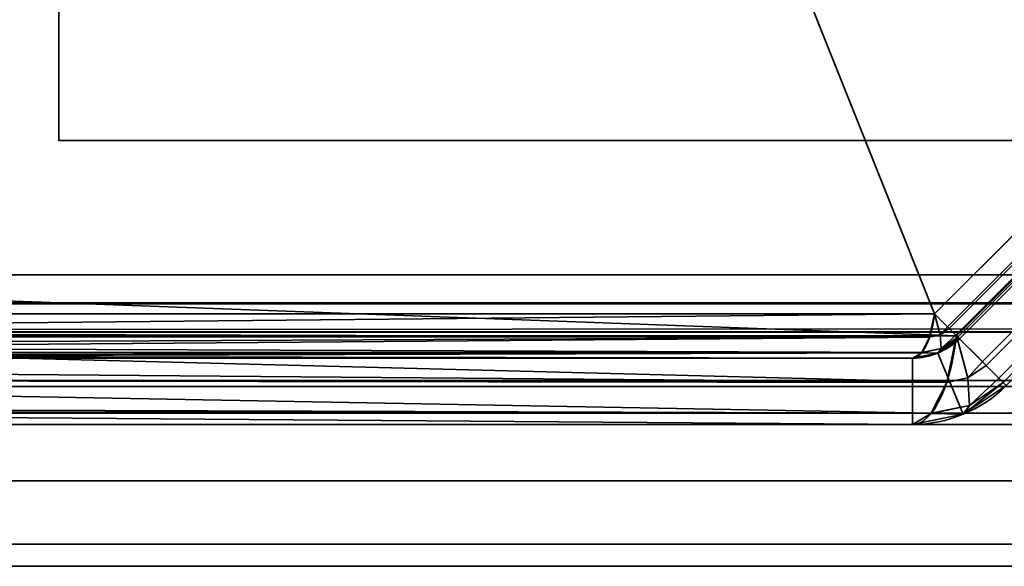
# Model space of a CAD drawing. Header units: millimetres. Extents: x -503 to 6703, y -110 to 193.
# Tile 608 of 656: x 2571 to 2581, y -29 to -23. Entities that reach past the tile are written whole.
import ezdxf

# ---------------------------------------------------------------- set-up
doc = ezdxf.new("R2010")
doc.units = ezdxf.units.MM
doc.layers.add('151', color=7, linetype='Continuous', true_color=0xffffff)

# ---------------------------------------------------------------- blocks, each defined once
blk = doc.blocks.new('UG_SURFACE_206')
at = {"layer": '151', "color": 252, "linetype": 'Continuous', "lineweight": 35}
for points in [[(2591, -24.5, 1037), (2571, -24.5, 1037), (2571, -17, 1037), (2591, -17, 1037)], [(2591, -17, 1067), (2571, -17, 1067), (2571, -24.5, 1067), (2591, -24.5, 1067)], [(2571, -17, 1037), (2571, -24.5, 1037), (2571, -24.5, 1067), (2571, -17, 1067)], [(2591, -24.5, 1067), (2571, -24.5, 1067), (2571, -24.5, 1037), (2591, -24.5, 1037)]]:
    blk.add_3dface(points, dxfattribs=at)
blk = doc.blocks.new('UG_SURFACE_241')
at = {"layer": '151', "color": 35, "linetype": 'Continuous', "lineweight": 35}
for points in [[(2591, -24.5, 1037), (2571, -24.5, 1037), (2571, -17, 1037), (2591, -17, 1037)], [(2591, -17, 1067), (2571, -17, 1067), (2571, -24.5, 1067), (2591, -24.5, 1067)], [(2571, -17, 1037), (2571, -24.5, 1037), (2571, -24.5, 1067), (2571, -17, 1067)], [(2591, -24.5, 1067), (2571, -24.5, 1067), (2571, -24.5, 1037), (2591, -24.5, 1037)]]:
    blk.add_3dface(points, dxfattribs=at)
blk = doc.blocks.new('UG_SURFACE_266')
at = {"layer": '151', "color": 252, "linetype": 'Continuous', "lineweight": 35}
for points in [[(2535.08, -27.5, -7.75), (2583.92, -27.5, 673.339), (2583.92, -27.5, 332.794)], [(2535.08, -27.5, -7.75), (2583.92, -27.5, 1013.883), (2583.92, -27.5, 673.339)], [(2535.08, -27.5, -7.75), (2535.08, -27.5, 2072.17), (2583.92, -27.5, 1354.428), (2583.92, -27.5, 1013.883)], [(2535.08, -27.5, 2072.17), (2583.92, -27.5, 1694.972), (2583.92, -27.5, 1354.428)], [(2535.08, -27.5, 2072.17), (2583.92, -27.5, 2023.33), (2583.92, -27.5, 1694.972)], [(2583.92, -27.5, 332.794), (2583.92, -27.5, -7.75), (2535.08, -27.5, -7.75)], [(2583.92, -27.5, 2023.33), (2535.08, -27.5, 2072.17), (2535.08, -29, 2072.17), (2583.92, -29, 2023.33)], [(2535.08, -27.5, -7.75), (2583.92, -27.5, -7.75), (2583.92, -29, -7.75), (2535.08, -29, -7.75)], [(2535.08, -29, 2072.17), (2583.92, -29, 1354.428), (2583.92, -29, 1694.972)], [(2535.08, -29, 2072.17), (2535.08, -29, -7.75), (2583.92, -29, 1013.883), (2583.92, -29, 1354.428)], [(2535.08, -29, -7.75), (2583.92, -29, 673.339), (2583.92, -29, 1013.883)], [(2535.08, -29, -7.75), (2583.92, -29, 332.794), (2583.92, -29, 673.339)], [(2535.08, -29, -7.75), (2583.92, -29, -7.75), (2583.92, -29, 332.794)], [(2583.92, -29, 1694.972), (2583.92, -29, 2023.33), (2535.08, -29, 2072.17)]]:
    blk.add_3dface(points, dxfattribs=at)
blk = doc.blocks.new('UG_SURFACE_267')
at = {"layer": '151', "color": 252, "linetype": 'Continuous', "lineweight": 35}
for points in [[(2535.08, -27.5, -7.75), (2583.92, -27.5, 673.339), (2583.92, -27.5, 332.794)], [(2535.08, -27.5, -7.75), (2583.92, -27.5, 1013.883), (2583.92, -27.5, 673.339)], [(2535.08, -27.5, -7.75), (2535.08, -27.5, 2072.17), (2583.92, -27.5, 1354.428), (2583.92, -27.5, 1013.883)], [(2535.08, -27.5, 2072.17), (2583.92, -27.5, 1694.972), (2583.92, -27.5, 1354.428)], [(2535.08, -27.5, 2072.17), (2583.92, -27.5, 2023.33), (2583.92, -27.5, 1694.972)], [(2583.92, -27.5, 332.794), (2583.92, -27.5, -7.75), (2535.08, -27.5, -7.75)], [(2583.92, -27.5, 2023.33), (2535.08, -27.5, 2072.17), (2535.08, -29, 2072.17), (2583.92, -29, 2023.33)], [(2535.08, -27.5, -7.75), (2583.92, -27.5, -7.75), (2583.92, -29, -7.75), (2535.08, -29, -7.75)], [(2535.08, -29, 2072.17), (2583.92, -29, 1354.428), (2583.92, -29, 1694.972)], [(2535.08, -29, 2072.17), (2535.08, -29, -7.75), (2583.92, -29, 1013.883), (2583.92, -29, 1354.428)], [(2535.08, -29, -7.75), (2583.92, -29, 673.339), (2583.92, -29, 1013.883)], [(2535.08, -29, -7.75), (2583.92, -29, 332.794), (2583.92, -29, 673.339)], [(2535.08, -29, -7.75), (2583.92, -29, -7.75), (2583.92, -29, 332.794)], [(2583.92, -29, 1694.972), (2583.92, -29, 2023.33), (2535.08, -29, 2072.17)]]:
    blk.add_3dface(points, dxfattribs=at)
blk = doc.blocks.new('UG_SURFACE_268')
at = {"layer": '151', "color": 252, "linetype": 'Continuous', "lineweight": 35}
for points in [[(2532, -14, 2075.25), (2532, -25.92, 2075.25), (3468, -25.92, 2075.25), (3468, -14, 2075.25)], [(2533.5, -14, 2073.75), (3466.5, -14, 2073.75), (3466.5, -25.92, 2073.75), (2533.5, -25.92, 2073.75)], [(3468, -25.92, 2075.25), (2532, -25.92, 2075.25), (2532.059, -26.521, 2075.191)], [(3467.941, -26.521, 2075.191), (3468, -25.92, 2075.25), (2532.059, -26.521, 2075.191)], [(2533.53, -26.228, 2073.72), (2533.5, -25.92, 2073.75), (3466.5, -25.92, 2073.75)], [(2533.53, -26.228, 2073.72), (3466.5, -25.92, 2073.75), (3466.47, -26.228, 2073.72)], [(3466.47, -26.228, 2073.72), (3466.38, -26.525, 2073.63), (2533.62, -26.525, 2073.63), (2533.53, -26.228, 2073.72)], [(2532.059, -26.521, 2075.191), (2532.234, -27.099, 2075.016), (3467.766, -27.099, 2075.016), (3467.941, -26.521, 2075.191)], [(3466.037, -27.037, 2073.287), (2533.963, -27.037, 2073.287), (2533.62, -26.525, 2073.63), (3466.38, -26.525, 2073.63)], [(3465.525, -27.38, 2072.775), (2534.475, -27.38, 2072.775), (2533.963, -27.037, 2073.287), (3466.037, -27.037, 2073.287)], [(3467.766, -27.099, 2075.016), (2532.234, -27.099, 2075.016), (2532.902, -28.098, 2074.348), (3467.098, -28.098, 2074.348)], [(3464.92, -27.5, 2072.17), (2535.08, -27.5, 2072.17), (2534.475, -27.38, 2072.775), (3465.525, -27.38, 2072.775)], [(2535.08, -27.5, 2072.17), (3464.92, -27.5, 2072.17), (3416.08, -27.5, 2023.33), (2583.92, -27.5, 2023.33)], [(2583.92, -29, 2023.33), (2535.08, -29, 2072.17), (2535.08, -27.5, 2072.17), (2583.92, -27.5, 2023.33)], [(3467.098, -28.098, 2074.348), (2532.902, -28.098, 2074.348), (2533.901, -28.766, 2073.349), (3466.099, -28.766, 2073.349)], [(3466.099, -28.766, 2073.349), (2533.901, -28.766, 2073.349), (2535.08, -29, 2072.17), (3464.92, -29, 2072.17)], [(2535.08, -29, 2072.17), (2583.92, -29, 2023.33), (3416.08, -29, 2023.33), (3464.92, -29, 2072.17)]]:
    blk.add_3dface(points, dxfattribs=at)
blk = doc.blocks.new('UG_SURFACE_294')
at = {"layer": '151', "color": 252, "linetype": 'Continuous', "lineweight": 35}
for points in [[(2570.868, -2.827, 1159.107), (2560.827, -12.868, 1159.107), (2560.827, -26.332, 1164.17), (2580.252, -26.332, 1171.473)], [(2580.252, -26.332, 1171.473), (2584.332, -22.252, 1171.473), (2584.332, -2.827, 1164.17), (2570.868, -2.827, 1159.107)], [(2584.332, -22.252, 998.527), (2580.252, -26.332, 998.527), (2560.827, -26.332, 1005.831), (2560.827, -12.868, 1010.893)], [(2584.565, -22.485, 1170.855), (2580.485, -26.565, 1170.855), (2561.527, -25.868, 1163.465), (2561.527, -13.157, 1158.686)], [(2561.527, -13.157, 1011.314), (2561.527, -25.868, 1006.535), (2580.485, -26.565, 999.145), (2584.565, -22.485, 999.145)], [(2580.389, -26.469, 1171.634), (2584.469, -22.389, 1171.634), (2584.332, -22.252, 1171.473), (2580.252, -26.332, 1171.473)], [(2584.469, -22.389, 998.366), (2580.389, -26.469, 998.366), (2580.252, -26.332, 998.527), (2584.332, -22.252, 998.527)], [(2584.488, -22.408, 1171.657), (2584.469, -22.389, 1171.634), (2580.389, -26.469, 1171.634), (2580.408, -26.488, 1171.657)], [(2580.408, -26.488, 998.343), (2580.389, -26.469, 998.366), (2584.469, -22.389, 998.366), (2584.488, -22.408, 998.343)], [(2580.408, -26.488, 1171.657), (2580.476, -26.556, 1171.849), (2584.556, -22.476, 1171.849), (2584.488, -22.408, 1171.657)], [(2584.488, -22.408, 998.343), (2584.556, -22.476, 998.151), (2580.476, -26.556, 998.151), (2580.408, -26.488, 998.343)], [(2584.579, -22.499, 1171.914), (2584.556, -22.476, 1171.849), (2580.476, -26.556, 1171.849), (2580.499, -26.579, 1171.914)], [(2580.499, -26.579, 998.086), (2580.476, -26.556, 998.151), (2584.556, -22.476, 998.151), (2584.579, -22.499, 998.086)], [(2584.837, -22.757, 1171.177), (2580.757, -26.837, 1171.177), (2580.485, -26.565, 1170.855), (2584.565, -22.485, 1170.855)], [(2580.757, -26.837, 998.823), (2584.837, -22.757, 998.823), (2584.565, -22.485, 999.145), (2580.485, -26.565, 999.145)], [(2580.499, -26.579, 1171.914), (2580.515, -26.595, 1172.091), (2584.595, -22.515, 1172.091), (2584.579, -22.499, 1171.914)], [(2584.579, -22.499, 998.086), (2584.595, -22.515, 997.909), (2580.515, -26.595, 997.909), (2580.499, -26.579, 998.086)], [(2584.595, -22.515, 1172.091), (2580.515, -26.595, 1172.091), (2580.515, -26.595, 1190), (2584.595, -22.515, 1190)], [(2580.515, -26.595, 997.909), (2584.595, -22.515, 997.909), (2584.595, -22.515, 980), (2580.515, -26.595, 980)], [(2584.595, -22.515, 1190), (2580.515, -26.595, 1190), (2581.01, -27.09, 1190), (2585.09, -23.01, 1190)], [(2585.09, -23.01, 980), (2581.01, -27.09, 980), (2580.515, -26.595, 980), (2584.595, -22.515, 980)], [(2580.797, -26.877, 1171.223), (2580.757, -26.837, 1171.177), (2584.837, -22.757, 1171.177), (2584.877, -22.797, 1171.223)], [(2584.877, -22.797, 998.777), (2584.837, -22.757, 998.823), (2580.757, -26.837, 998.823), (2580.797, -26.877, 998.777)], [(2584.877, -22.797, 1171.223), (2585.012, -22.932, 1171.607), (2580.932, -27.012, 1171.607), (2580.797, -26.877, 1171.223)], [(2580.797, -26.877, 998.777), (2580.932, -27.012, 998.393), (2585.012, -22.932, 998.393), (2584.877, -22.797, 998.777)], [(2580.978, -27.058, 1171.737), (2580.932, -27.012, 1171.607), (2585.012, -22.932, 1171.607), (2585.058, -22.978, 1171.737)], [(2585.058, -22.978, 998.263), (2585.012, -22.932, 998.393), (2580.932, -27.012, 998.393), (2580.978, -27.058, 998.263)], [(2585.058, -22.978, 1171.737), (2585.09, -23.01, 1172.091), (2581.01, -27.09, 1172.091), (2580.978, -27.058, 1171.737)], [(2580.978, -27.058, 998.263), (2581.01, -27.09, 997.909), (2585.09, -23.01, 997.909), (2585.058, -22.978, 998.263)], [(2580.485, -26.565, 1170.855), (2561.408, -26.565, 1163.682), (2561.527, -25.868, 1163.465)], [(2561.527, -25.868, 1006.535), (2561.408, -26.565, 1006.317), (2580.485, -26.565, 999.145)], [(2580.252, -26.332, 1171.473), (2560.827, -26.332, 1164.17), (2560.791, -26.522, 1164.265)], [(2560.791, -26.522, 1164.265), (2580.2, -26.577, 1171.612), (2580.252, -26.332, 1171.473)], [(2580.252, -26.332, 998.527), (2580.2, -26.577, 998.388), (2560.791, -26.522, 1005.735)], [(2560.791, -26.522, 1005.735), (2560.827, -26.332, 1005.831), (2580.252, -26.332, 998.527)], [(2580.311, -26.555, 1171.646), (2580.252, -26.332, 1171.473), (2580.2, -26.577, 1171.612)], [(2580.311, -26.555, 998.354), (2580.2, -26.578, 998.387), (2580.2, -26.577, 998.388), (2580.252, -26.332, 998.527)], [(2580.389, -26.469, 1171.634), (2580.252, -26.332, 1171.473), (2580.311, -26.555, 1171.646)], [(2580.311, -26.555, 998.354), (2580.252, -26.332, 998.527), (2580.389, -26.469, 998.366)], [(2560.791, -26.522, 1164.265), (2560.773, -26.571, 1164.313), (2580.2, -26.577, 1171.612)], [(2580.2, -26.577, 998.388), (2560.773, -26.571, 1005.687), (2560.791, -26.522, 1005.735)], [(2580.311, -26.555, 1171.646), (2580.408, -26.488, 1171.657), (2580.389, -26.469, 1171.634)], [(2580.389, -26.469, 998.366), (2580.408, -26.488, 998.343), (2580.311, -26.555, 998.354)], [(2580.476, -26.556, 1171.849), (2580.408, -26.488, 1171.657), (2580.311, -26.555, 1171.646), (2580.321, -26.7, 1171.893)], [(2580.321, -26.7, 998.107), (2580.311, -26.555, 998.354), (2580.408, -26.488, 998.343), (2580.476, -26.556, 998.151)], [(2580.2, -26.578, 998.387), (2560.691, -26.735, 1005.471), (2560.737, -26.671, 1005.591)], [(2580.2, -26.578, 998.387), (2580.118, -26.741, 998.17), (2560.691, -26.735, 1005.471)], [(2580.2, -26.578, 1171.613), (2560.773, -26.571, 1164.313), (2560.737, -26.671, 1164.409)], [(2580.2, -26.578, 998.387), (2560.737, -26.671, 1005.591), (2560.773, -26.571, 1005.687)], [(2580.118, -26.741, 1171.83), (2580.2, -26.578, 1171.613), (2560.737, -26.671, 1164.409)], [(2580.2, -26.578, 1171.613), (2580.2, -26.577, 1171.612), (2560.773, -26.571, 1164.313)], [(2560.773, -26.571, 1005.687), (2580.2, -26.577, 998.388), (2580.2, -26.578, 998.387)], [(2580.381, -27.053, 1171.132), (2561.185, -26.895, 1163.778), (2561.408, -26.565, 1163.682)], [(2561.408, -26.565, 1006.317), (2561.185, -26.895, 1006.222), (2580.381, -27.053, 998.868)], [(2561.408, -26.565, 1163.682), (2580.485, -26.565, 1170.855), (2580.381, -27.053, 1171.132)], [(2580.381, -27.053, 998.868), (2580.485, -26.565, 999.145), (2561.408, -26.565, 1006.317)], [(2580.321, -26.7, 1171.893), (2580.311, -26.555, 1171.646), (2580.2, -26.578, 1171.613), (2580.118, -26.741, 1171.83)], [(2580.118, -26.741, 998.17), (2580.2, -26.578, 998.387), (2580.311, -26.555, 998.354), (2580.321, -26.7, 998.107)], [(2580.2, -26.577, 1171.612), (2580.2, -26.578, 1171.613), (2580.311, -26.555, 1171.646)], [(2580.288, -26.747, 1190), (2580.515, -26.595, 1190), (2580.515, -26.595, 1172.091), (2580.296, -26.742, 1172.091)], [(2580.515, -26.595, 980), (2580.288, -26.747, 980), (2580.288, -26.747, 997.909), (2580.296, -26.742, 997.909)], [(2580.515, -26.595, 1190), (2580.288, -26.747, 1190), (2580.556, -27.393, 1190), (2581.01, -27.09, 1190)], [(2581.01, -27.09, 980), (2580.556, -27.393, 980), (2580.288, -26.747, 980), (2580.515, -26.595, 980)], [(2580.296, -26.742, 1172.091), (2580.515, -26.595, 1172.091), (2580.499, -26.579, 1171.914)], [(2580.499, -26.579, 1171.914), (2580.321, -26.7, 1171.893), (2580.296, -26.742, 1172.091)], [(2580.296, -26.742, 997.909), (2580.321, -26.7, 998.107), (2580.499, -26.579, 998.086)], [(2580.499, -26.579, 998.086), (2580.515, -26.595, 997.909), (2580.296, -26.742, 997.909)], [(2580.296, -26.742, 997.909), (2580.515, -26.595, 997.909), (2580.515, -26.595, 980)], [(2580.321, -26.7, 1171.893), (2580.499, -26.579, 1171.914), (2580.476, -26.556, 1171.849)], [(2580.476, -26.556, 998.151), (2580.499, -26.579, 998.086), (2580.321, -26.7, 998.107)], [(2580.381, -27.053, 1171.132), (2580.485, -26.565, 1170.855), (2580.602, -27.009, 1171.2)], [(2580.602, -27.009, 998.8), (2580.485, -26.565, 999.145), (2580.381, -27.053, 998.868)], [(2580.602, -27.009, 1171.2), (2580.485, -26.565, 1170.855), (2580.757, -26.837, 1171.177)], [(2580.757, -26.837, 998.823), (2580.485, -26.565, 999.145), (2580.602, -27.009, 998.8)], [(2560.737, -26.671, 1164.409), (2560.691, -26.735, 1164.529), (2580.118, -26.741, 1171.83)], [(2580.288, -26.747, 1172.091), (2580.321, -26.7, 1171.893), (2580.117, -26.743, 1171.833)], [(2580.118, -26.741, 1171.83), (2580.117, -26.743, 1171.833), (2580.321, -26.7, 1171.893)], [(2580.321, -26.7, 998.107), (2580.117, -26.743, 998.168), (2580.118, -26.741, 998.17)], [(2580.117, -26.743, 998.168), (2580.321, -26.7, 998.107), (2580.288, -26.747, 997.909)], [(2580.288, -26.747, 1172.091), (2580.296, -26.742, 1172.091), (2580.321, -26.7, 1171.893)], [(2580.321, -26.7, 998.107), (2580.296, -26.742, 997.909), (2580.288, -26.747, 997.909)], [(2560.594, -26.8, 1005.212), (2580.02, -26.8, 997.909), (2580.02, -26.8, 980), (2559.6, -26.8, 980)], [(2580.02, -27.5, 980), (2559.6, -27.5, 980), (2559.6, -26.8, 980), (2580.02, -26.8, 980)], [(2580.117, -26.743, 998.168), (2560.594, -26.8, 1005.212), (2560.669, -26.767, 1005.411)], [(2580.117, -26.743, 998.168), (2580.02, -26.8, 997.909), (2560.594, -26.8, 1005.212)], [(2560.669, -26.767, 1164.589), (2560.594, -26.8, 1164.788), (2580.02, -26.8, 1172.091)], [(2580.02, -26.8, 1172.091), (2560.594, -26.8, 1164.788), (2561, -26.8, 1165)], [(2580.117, -26.743, 1171.833), (2560.691, -26.735, 1164.529), (2560.669, -26.767, 1164.589)], [(2580.117, -26.743, 998.168), (2560.669, -26.767, 1005.411), (2560.691, -26.735, 1005.471)], [(2580.02, -26.8, 1172.091), (2580.117, -26.743, 1171.833), (2560.669, -26.767, 1164.589)], [(2580.117, -26.743, 1171.833), (2580.118, -26.741, 1171.83), (2560.691, -26.735, 1164.529)], [(2560.691, -26.735, 1005.471), (2580.118, -26.741, 998.17), (2580.117, -26.743, 998.168)], [(2561, -26.8, 1165), (2580.02, -26.8, 1190), (2580.02, -26.8, 1172.091)], [(2561, -26.8, 1165), (2563, -26.8, 1190), (2580.02, -26.8, 1190)], [(2580.02, -26.8, 1190), (2563, -26.8, 1190), (2563, -27.5, 1190), (2580.02, -27.5, 1190)], [(2580.117, -26.743, 1171.833), (2580.02, -26.8, 1172.091), (2580.288, -26.747, 1172.091)], [(2580.288, -26.747, 997.909), (2580.02, -26.8, 997.909), (2580.117, -26.743, 998.168)], [(2580.02, -26.8, 1172.091), (2580.02, -26.8, 1190), (2580.288, -26.747, 1190), (2580.288, -26.747, 1172.091)], [(2580.02, -26.8, 980), (2580.02, -26.8, 997.909), (2580.288, -26.747, 997.909), (2580.288, -26.747, 980)], [(2580.02, -27.5, 1190), (2580.556, -27.393, 1190), (2580.288, -26.747, 1190), (2580.02, -26.8, 1190)], [(2580.02, -26.8, 980), (2580.288, -26.747, 980), (2580.556, -27.393, 980), (2580.02, -27.5, 980)], [(2580.296, -26.742, 1172.091), (2580.288, -26.747, 1172.091), (2580.288, -26.747, 1190)], [(2580.757, -26.837, 1171.177), (2580.797, -26.877, 1171.223), (2580.602, -27.009, 1171.2)], [(2580.602, -27.009, 998.8), (2580.797, -26.877, 998.777), (2580.757, -26.837, 998.823)], [(2580.381, -27.053, 1171.132), (2560.988, -27.031, 1163.863), (2561.185, -26.895, 1163.778)], [(2561.185, -26.895, 1006.222), (2560.988, -27.031, 1006.137), (2580.381, -27.053, 998.868)], [(2580.622, -27.3, 1171.695), (2580.602, -27.009, 1171.2), (2580.797, -26.877, 1171.223), (2580.932, -27.012, 1171.607)], [(2580.932, -27.012, 998.393), (2580.797, -26.877, 998.777), (2580.602, -27.009, 998.8), (2580.622, -27.3, 998.305)], [(2580.217, -27.382, 1171.569), (2560.574, -27.318, 1164.042), (2560.988, -27.031, 1163.863)], [(2560.988, -27.031, 1006.137), (2560.574, -27.318, 1005.958), (2580.217, -27.382, 998.431)], [(2560.988, -27.031, 1163.863), (2580.381, -27.053, 1171.132), (2580.38, -27.056, 1171.134)], [(2560.988, -27.031, 1163.863), (2580.38, -27.056, 1171.134), (2580.217, -27.382, 1171.569)], [(2580.217, -27.382, 998.431), (2580.38, -27.056, 998.866), (2560.988, -27.031, 1006.137)], [(2580.38, -27.056, 998.866), (2580.381, -27.053, 998.868), (2560.988, -27.031, 1006.137)], [(2580.217, -27.382, 1171.569), (2580.38, -27.056, 1171.134), (2580.602, -27.009, 1171.2), (2580.622, -27.3, 1171.695)], [(2580.622, -27.3, 998.305), (2580.602, -27.009, 998.8), (2580.38, -27.056, 998.866), (2580.217, -27.382, 998.431)], [(2580.602, -27.009, 1171.2), (2580.38, -27.056, 1171.134), (2580.381, -27.053, 1171.132)], [(2580.381, -27.053, 998.868), (2580.38, -27.056, 998.866), (2580.602, -27.009, 998.8)], [(2580.932, -27.012, 1171.607), (2580.978, -27.058, 1171.737), (2580.622, -27.3, 1171.695)], [(2580.622, -27.3, 998.305), (2580.978, -27.058, 998.263), (2580.932, -27.012, 998.393)], [(2581.01, -27.09, 1190), (2580.556, -27.393, 1190), (2580.556, -27.393, 1172.091), (2580.571, -27.383, 1172.091)], [(2580.556, -27.393, 980), (2581.01, -27.09, 980), (2581.01, -27.09, 997.909), (2580.571, -27.383, 997.909)], [(2580.571, -27.383, 1172.091), (2580.622, -27.3, 1171.695), (2580.978, -27.058, 1171.737)], [(2580.978, -27.058, 1171.737), (2581.01, -27.09, 1172.091), (2580.571, -27.383, 1172.091)], [(2580.571, -27.383, 997.909), (2581.01, -27.09, 997.909), (2580.978, -27.058, 998.263)], [(2580.978, -27.058, 998.263), (2580.622, -27.3, 998.305), (2580.571, -27.383, 997.909)], [(2580.571, -27.383, 1172.091), (2581.01, -27.09, 1172.091), (2581.01, -27.09, 1190)], [(2580.02, -27.5, 1172.091), (2559.659, -27.5, 1164.436), (2560.388, -27.355, 1164.122)], [(2560.388, -27.355, 1005.878), (2559.659, -27.5, 1005.564), (2580.02, -27.5, 997.909)], [(2580.217, -27.382, 1171.569), (2560.388, -27.355, 1164.122), (2560.574, -27.318, 1164.042)], [(2560.574, -27.318, 1005.958), (2560.388, -27.355, 1005.878), (2580.217, -27.382, 998.431)], [(2560.388, -27.355, 1164.122), (2580.217, -27.382, 1171.569), (2580.215, -27.386, 1171.574)], [(2560.388, -27.355, 1164.122), (2580.215, -27.386, 1171.574), (2580.02, -27.5, 1172.091)], [(2580.02, -27.5, 997.909), (2580.215, -27.386, 998.426), (2560.388, -27.355, 1005.878)], [(2580.215, -27.386, 998.426), (2580.217, -27.382, 998.431), (2560.388, -27.355, 1005.878)], [(2580.622, -27.3, 1171.695), (2580.215, -27.386, 1171.574), (2580.217, -27.382, 1171.569)], [(2580.215, -27.386, 1171.574), (2580.622, -27.3, 1171.695), (2580.556, -27.393, 1172.091)], [(2580.556, -27.393, 997.909), (2580.622, -27.3, 998.305), (2580.215, -27.386, 998.426)], [(2580.217, -27.382, 998.431), (2580.215, -27.386, 998.426), (2580.622, -27.3, 998.305)], [(2580.622, -27.3, 1171.695), (2580.571, -27.383, 1172.091), (2580.556, -27.393, 1172.091)], [(2580.556, -27.393, 997.909), (2580.571, -27.383, 997.909), (2580.622, -27.3, 998.305)], [(2580.556, -27.393, 1172.091), (2580.02, -27.5, 1172.091), (2580.215, -27.386, 1171.574)], [(2580.215, -27.386, 998.426), (2580.02, -27.5, 997.909), (2580.556, -27.393, 997.909)], [(2580.556, -27.393, 1172.091), (2580.556, -27.393, 1190), (2580.02, -27.5, 1190), (2580.02, -27.5, 1172.091)], [(2580.556, -27.393, 980), (2580.556, -27.393, 997.909), (2580.02, -27.5, 997.909), (2580.02, -27.5, 980)], [(2580.571, -27.383, 997.909), (2580.556, -27.393, 997.909), (2580.556, -27.393, 980)], [(2559.6, -27.5, 980), (2580.02, -27.5, 980), (2580.02, -27.5, 997.909), (2559.659, -27.5, 1005.564)], [(2561, -27.5, 1165), (2559.659, -27.5, 1164.436), (2580.02, -27.5, 1172.091)], [(2580.02, -27.5, 1172.091), (2580.02, -27.5, 1190), (2563, -27.5, 1190), (2561, -27.5, 1177.372)], [(2561, -27.5, 1177.372), (2561, -27.5, 1165), (2580.02, -27.5, 1172.091)]]:
    blk.add_3dface(points, dxfattribs=at)
blk = doc.blocks.new('UG_SURFACE_302')
at = {"layer": '151', "color": 252, "linetype": 'Continuous', "lineweight": 35}
for points in [[(2570.868, -2.827, 1159.107), (2560.827, -12.868, 1159.107), (2560.827, -26.332, 1164.17), (2580.252, -26.332, 1171.473)], [(2580.252, -26.332, 1171.473), (2584.332, -22.252, 1171.473), (2584.332, -2.827, 1164.17), (2570.868, -2.827, 1159.107)], [(2584.332, -22.252, 998.527), (2580.252, -26.332, 998.527), (2560.827, -26.332, 1005.831), (2560.827, -12.868, 1010.893)], [(2584.565, -22.485, 1170.855), (2580.485, -26.565, 1170.855), (2561.527, -25.868, 1163.465), (2561.527, -13.157, 1158.686)], [(2561.527, -13.157, 1011.314), (2561.527, -25.868, 1006.535), (2580.485, -26.565, 999.145), (2584.565, -22.485, 999.145)], [(2580.389, -26.469, 1171.634), (2584.469, -22.389, 1171.634), (2584.332, -22.252, 1171.473), (2580.252, -26.332, 1171.473)], [(2584.469, -22.389, 998.366), (2580.389, -26.469, 998.366), (2580.252, -26.332, 998.527), (2584.332, -22.252, 998.527)], [(2584.488, -22.408, 1171.657), (2584.469, -22.389, 1171.634), (2580.389, -26.469, 1171.634), (2580.408, -26.488, 1171.657)], [(2580.408, -26.488, 998.343), (2580.389, -26.469, 998.366), (2584.469, -22.389, 998.366), (2584.488, -22.408, 998.343)], [(2580.408, -26.488, 1171.657), (2580.476, -26.556, 1171.849), (2584.556, -22.476, 1171.849), (2584.488, -22.408, 1171.657)], [(2584.488, -22.408, 998.343), (2584.556, -22.476, 998.151), (2580.476, -26.556, 998.151), (2580.408, -26.488, 998.343)], [(2584.579, -22.499, 1171.914), (2584.556, -22.476, 1171.849), (2580.476, -26.556, 1171.849), (2580.499, -26.579, 1171.914)], [(2580.499, -26.579, 998.086), (2580.476, -26.556, 998.151), (2584.556, -22.476, 998.151), (2584.579, -22.499, 998.086)], [(2584.837, -22.757, 1171.177), (2580.757, -26.837, 1171.177), (2580.485, -26.565, 1170.855), (2584.565, -22.485, 1170.855)], [(2580.757, -26.837, 998.823), (2584.837, -22.757, 998.823), (2584.565, -22.485, 999.145), (2580.485, -26.565, 999.145)], [(2580.499, -26.579, 1171.914), (2580.515, -26.595, 1172.091), (2584.595, -22.515, 1172.091), (2584.579, -22.499, 1171.914)], [(2584.579, -22.499, 998.086), (2584.595, -22.515, 997.909), (2580.515, -26.595, 997.909), (2580.499, -26.579, 998.086)], [(2584.595, -22.515, 1172.091), (2580.515, -26.595, 1172.091), (2580.515, -26.595, 1190), (2584.595, -22.515, 1190)], [(2580.515, -26.595, 997.909), (2584.595, -22.515, 997.909), (2584.595, -22.515, 980), (2580.515, -26.595, 980)], [(2584.595, -22.515, 1190), (2580.515, -26.595, 1190), (2581.01, -27.09, 1190), (2585.09, -23.01, 1190)], [(2585.09, -23.01, 980), (2581.01, -27.09, 980), (2580.515, -26.595, 980), (2584.595, -22.515, 980)], [(2580.797, -26.877, 1171.223), (2580.757, -26.837, 1171.177), (2584.837, -22.757, 1171.177), (2584.877, -22.797, 1171.223)], [(2584.877, -22.797, 998.777), (2584.837, -22.757, 998.823), (2580.757, -26.837, 998.823), (2580.797, -26.877, 998.777)], [(2584.877, -22.797, 1171.223), (2585.012, -22.932, 1171.607), (2580.932, -27.012, 1171.607), (2580.797, -26.877, 1171.223)], [(2580.797, -26.877, 998.777), (2580.932, -27.012, 998.393), (2585.012, -22.932, 998.393), (2584.877, -22.797, 998.777)], [(2580.978, -27.058, 1171.737), (2580.932, -27.012, 1171.607), (2585.012, -22.932, 1171.607), (2585.058, -22.978, 1171.737)], [(2585.058, -22.978, 998.263), (2585.012, -22.932, 998.393), (2580.932, -27.012, 998.393), (2580.978, -27.058, 998.263)], [(2585.058, -22.978, 1171.737), (2585.09, -23.01, 1172.091), (2581.01, -27.09, 1172.091), (2580.978, -27.058, 1171.737)], [(2580.978, -27.058, 998.263), (2581.01, -27.09, 997.909), (2585.09, -23.01, 997.909), (2585.058, -22.978, 998.263)], [(2580.485, -26.565, 1170.855), (2561.408, -26.565, 1163.682), (2561.527, -25.868, 1163.465)], [(2561.527, -25.868, 1006.535), (2561.408, -26.565, 1006.317), (2580.485, -26.565, 999.145)], [(2580.252, -26.332, 1171.473), (2560.827, -26.332, 1164.17), (2560.791, -26.522, 1164.265)], [(2560.791, -26.522, 1164.265), (2580.2, -26.577, 1171.612), (2580.252, -26.332, 1171.473)], [(2580.252, -26.332, 998.527), (2580.2, -26.577, 998.388), (2560.791, -26.522, 1005.735)], [(2560.791, -26.522, 1005.735), (2560.827, -26.332, 1005.831), (2580.252, -26.332, 998.527)], [(2580.311, -26.555, 1171.646), (2580.252, -26.332, 1171.473), (2580.2, -26.577, 1171.612)], [(2580.311, -26.555, 998.354), (2580.2, -26.578, 998.387), (2580.2, -26.577, 998.388), (2580.252, -26.332, 998.527)], [(2580.389, -26.469, 1171.634), (2580.252, -26.332, 1171.473), (2580.311, -26.555, 1171.646)], [(2580.311, -26.555, 998.354), (2580.252, -26.332, 998.527), (2580.389, -26.469, 998.366)], [(2560.791, -26.522, 1164.265), (2560.773, -26.571, 1164.313), (2580.2, -26.577, 1171.612)], [(2580.2, -26.577, 998.388), (2560.773, -26.571, 1005.687), (2560.791, -26.522, 1005.735)], [(2580.311, -26.555, 1171.646), (2580.408, -26.488, 1171.657), (2580.389, -26.469, 1171.634)], [(2580.389, -26.469, 998.366), (2580.408, -26.488, 998.343), (2580.311, -26.555, 998.354)], [(2580.476, -26.556, 1171.849), (2580.408, -26.488, 1171.657), (2580.311, -26.555, 1171.646), (2580.321, -26.7, 1171.893)], [(2580.321, -26.7, 998.107), (2580.311, -26.555, 998.354), (2580.408, -26.488, 998.343), (2580.476, -26.556, 998.151)], [(2580.2, -26.578, 998.387), (2560.691, -26.735, 1005.471), (2560.737, -26.671, 1005.591)], [(2580.2, -26.578, 998.387), (2580.118, -26.741, 998.17), (2560.691, -26.735, 1005.471)], [(2580.2, -26.578, 1171.613), (2560.773, -26.571, 1164.313), (2560.737, -26.671, 1164.409)], [(2580.2, -26.578, 998.387), (2560.737, -26.671, 1005.591), (2560.773, -26.571, 1005.687)], [(2580.118, -26.741, 1171.83), (2580.2, -26.578, 1171.613), (2560.737, -26.671, 1164.409)], [(2580.2, -26.578, 1171.613), (2580.2, -26.577, 1171.612), (2560.773, -26.571, 1164.313)], [(2560.773, -26.571, 1005.687), (2580.2, -26.577, 998.388), (2580.2, -26.578, 998.387)], [(2580.381, -27.053, 1171.132), (2561.185, -26.895, 1163.778), (2561.408, -26.565, 1163.682)], [(2561.408, -26.565, 1006.317), (2561.185, -26.895, 1006.222), (2580.381, -27.053, 998.868)], [(2561.408, -26.565, 1163.682), (2580.485, -26.565, 1170.855), (2580.381, -27.053, 1171.132)], [(2580.381, -27.053, 998.868), (2580.485, -26.565, 999.145), (2561.408, -26.565, 1006.317)], [(2580.321, -26.7, 1171.893), (2580.311, -26.555, 1171.646), (2580.2, -26.578, 1171.613), (2580.118, -26.741, 1171.83)], [(2580.118, -26.741, 998.17), (2580.2, -26.578, 998.387), (2580.311, -26.555, 998.354), (2580.321, -26.7, 998.107)], [(2580.2, -26.577, 1171.612), (2580.2, -26.578, 1171.613), (2580.311, -26.555, 1171.646)], [(2580.288, -26.747, 1190), (2580.515, -26.595, 1190), (2580.515, -26.595, 1172.091), (2580.296, -26.742, 1172.091)], [(2580.515, -26.595, 980), (2580.288, -26.747, 980), (2580.288, -26.747, 997.909), (2580.296, -26.742, 997.909)], [(2580.515, -26.595, 1190), (2580.288, -26.747, 1190), (2580.556, -27.393, 1190), (2581.01, -27.09, 1190)], [(2581.01, -27.09, 980), (2580.556, -27.393, 980), (2580.288, -26.747, 980), (2580.515, -26.595, 980)], [(2580.296, -26.742, 1172.091), (2580.515, -26.595, 1172.091), (2580.499, -26.579, 1171.914)], [(2580.499, -26.579, 1171.914), (2580.321, -26.7, 1171.893), (2580.296, -26.742, 1172.091)], [(2580.296, -26.742, 997.909), (2580.321, -26.7, 998.107), (2580.499, -26.579, 998.086)], [(2580.499, -26.579, 998.086), (2580.515, -26.595, 997.909), (2580.296, -26.742, 997.909)], [(2580.296, -26.742, 997.909), (2580.515, -26.595, 997.909), (2580.515, -26.595, 980)], [(2580.321, -26.7, 1171.893), (2580.499, -26.579, 1171.914), (2580.476, -26.556, 1171.849)], [(2580.476, -26.556, 998.151), (2580.499, -26.579, 998.086), (2580.321, -26.7, 998.107)], [(2580.381, -27.053, 1171.132), (2580.485, -26.565, 1170.855), (2580.602, -27.009, 1171.2)], [(2580.602, -27.009, 998.8), (2580.485, -26.565, 999.145), (2580.381, -27.053, 998.868)], [(2580.602, -27.009, 1171.2), (2580.485, -26.565, 1170.855), (2580.757, -26.837, 1171.177)], [(2580.757, -26.837, 998.823), (2580.485, -26.565, 999.145), (2580.602, -27.009, 998.8)], [(2560.737, -26.671, 1164.409), (2560.691, -26.735, 1164.529), (2580.118, -26.741, 1171.83)], [(2580.288, -26.747, 1172.091), (2580.321, -26.7, 1171.893), (2580.117, -26.743, 1171.833)], [(2580.118, -26.741, 1171.83), (2580.117, -26.743, 1171.833), (2580.321, -26.7, 1171.893)], [(2580.321, -26.7, 998.107), (2580.117, -26.743, 998.168), (2580.118, -26.741, 998.17)], [(2580.117, -26.743, 998.168), (2580.321, -26.7, 998.107), (2580.288, -26.747, 997.909)], [(2580.288, -26.747, 1172.091), (2580.296, -26.742, 1172.091), (2580.321, -26.7, 1171.893)], [(2580.321, -26.7, 998.107), (2580.296, -26.742, 997.909), (2580.288, -26.747, 997.909)], [(2560.594, -26.8, 1005.212), (2580.02, -26.8, 997.909), (2580.02, -26.8, 980), (2559.6, -26.8, 980)], [(2580.02, -27.5, 980), (2559.6, -27.5, 980), (2559.6, -26.8, 980), (2580.02, -26.8, 980)], [(2580.117, -26.743, 998.168), (2560.594, -26.8, 1005.212), (2560.669, -26.767, 1005.411)], [(2580.117, -26.743, 998.168), (2580.02, -26.8, 997.909), (2560.594, -26.8, 1005.212)], [(2560.669, -26.767, 1164.589), (2560.594, -26.8, 1164.788), (2580.02, -26.8, 1172.091)], [(2580.02, -26.8, 1172.091), (2560.594, -26.8, 1164.788), (2561, -26.8, 1165)], [(2580.117, -26.743, 1171.833), (2560.691, -26.735, 1164.529), (2560.669, -26.767, 1164.589)], [(2580.117, -26.743, 998.168), (2560.669, -26.767, 1005.411), (2560.691, -26.735, 1005.471)], [(2580.02, -26.8, 1172.091), (2580.117, -26.743, 1171.833), (2560.669, -26.767, 1164.589)], [(2580.117, -26.743, 1171.833), (2580.118, -26.741, 1171.83), (2560.691, -26.735, 1164.529)], [(2560.691, -26.735, 1005.471), (2580.118, -26.741, 998.17), (2580.117, -26.743, 998.168)], [(2561, -26.8, 1165), (2580.02, -26.8, 1190), (2580.02, -26.8, 1172.091)], [(2561, -26.8, 1165), (2563, -26.8, 1190), (2580.02, -26.8, 1190)], [(2580.02, -26.8, 1190), (2563, -26.8, 1190), (2563, -27.5, 1190), (2580.02, -27.5, 1190)], [(2580.117, -26.743, 1171.833), (2580.02, -26.8, 1172.091), (2580.288, -26.747, 1172.091)], [(2580.288, -26.747, 997.909), (2580.02, -26.8, 997.909), (2580.117, -26.743, 998.168)], [(2580.02, -26.8, 1172.091), (2580.02, -26.8, 1190), (2580.288, -26.747, 1190), (2580.288, -26.747, 1172.091)], [(2580.02, -26.8, 980), (2580.02, -26.8, 997.909), (2580.288, -26.747, 997.909), (2580.288, -26.747, 980)], [(2580.02, -27.5, 1190), (2580.556, -27.393, 1190), (2580.288, -26.747, 1190), (2580.02, -26.8, 1190)], [(2580.02, -26.8, 980), (2580.288, -26.747, 980), (2580.556, -27.393, 980), (2580.02, -27.5, 980)], [(2580.296, -26.742, 1172.091), (2580.288, -26.747, 1172.091), (2580.288, -26.747, 1190)], [(2580.757, -26.837, 1171.177), (2580.797, -26.877, 1171.223), (2580.602, -27.009, 1171.2)], [(2580.602, -27.009, 998.8), (2580.797, -26.877, 998.777), (2580.757, -26.837, 998.823)], [(2580.381, -27.053, 1171.132), (2560.988, -27.031, 1163.863), (2561.185, -26.895, 1163.778)], [(2561.185, -26.895, 1006.222), (2560.988, -27.031, 1006.137), (2580.381, -27.053, 998.868)], [(2580.622, -27.3, 1171.695), (2580.602, -27.009, 1171.2), (2580.797, -26.877, 1171.223), (2580.932, -27.012, 1171.607)], [(2580.932, -27.012, 998.393), (2580.797, -26.877, 998.777), (2580.602, -27.009, 998.8), (2580.622, -27.3, 998.305)], [(2580.217, -27.382, 1171.569), (2560.574, -27.318, 1164.042), (2560.988, -27.031, 1163.863)], [(2560.988, -27.031, 1006.137), (2560.574, -27.318, 1005.958), (2580.217, -27.382, 998.431)], [(2560.988, -27.031, 1163.863), (2580.381, -27.053, 1171.132), (2580.38, -27.056, 1171.134)], [(2560.988, -27.031, 1163.863), (2580.38, -27.056, 1171.134), (2580.217, -27.382, 1171.569)], [(2580.217, -27.382, 998.431), (2580.38, -27.056, 998.866), (2560.988, -27.031, 1006.137)], [(2580.38, -27.056, 998.866), (2580.381, -27.053, 998.868), (2560.988, -27.031, 1006.137)], [(2580.217, -27.382, 1171.569), (2580.38, -27.056, 1171.134), (2580.602, -27.009, 1171.2), (2580.622, -27.3, 1171.695)], [(2580.622, -27.3, 998.305), (2580.602, -27.009, 998.8), (2580.38, -27.056, 998.866), (2580.217, -27.382, 998.431)], [(2580.602, -27.009, 1171.2), (2580.38, -27.056, 1171.134), (2580.381, -27.053, 1171.132)], [(2580.381, -27.053, 998.868), (2580.38, -27.056, 998.866), (2580.602, -27.009, 998.8)], [(2580.932, -27.012, 1171.607), (2580.978, -27.058, 1171.737), (2580.622, -27.3, 1171.695)], [(2580.622, -27.3, 998.305), (2580.978, -27.058, 998.263), (2580.932, -27.012, 998.393)], [(2581.01, -27.09, 1190), (2580.556, -27.393, 1190), (2580.556, -27.393, 1172.091), (2580.571, -27.383, 1172.091)], [(2580.556, -27.393, 980), (2581.01, -27.09, 980), (2581.01, -27.09, 997.909), (2580.571, -27.383, 997.909)], [(2580.571, -27.383, 1172.091), (2580.622, -27.3, 1171.695), (2580.978, -27.058, 1171.737)], [(2580.978, -27.058, 1171.737), (2581.01, -27.09, 1172.091), (2580.571, -27.383, 1172.091)], [(2580.571, -27.383, 997.909), (2581.01, -27.09, 997.909), (2580.978, -27.058, 998.263)], [(2580.978, -27.058, 998.263), (2580.622, -27.3, 998.305), (2580.571, -27.383, 997.909)], [(2580.571, -27.383, 1172.091), (2581.01, -27.09, 1172.091), (2581.01, -27.09, 1190)], [(2580.02, -27.5, 1172.091), (2559.659, -27.5, 1164.436), (2560.388, -27.355, 1164.122)], [(2560.388, -27.355, 1005.878), (2559.659, -27.5, 1005.564), (2580.02, -27.5, 997.909)], [(2580.217, -27.382, 1171.569), (2560.388, -27.355, 1164.122), (2560.574, -27.318, 1164.042)], [(2560.574, -27.318, 1005.958), (2560.388, -27.355, 1005.878), (2580.217, -27.382, 998.431)], [(2560.388, -27.355, 1164.122), (2580.217, -27.382, 1171.569), (2580.215, -27.386, 1171.574)], [(2560.388, -27.355, 1164.122), (2580.215, -27.386, 1171.574), (2580.02, -27.5, 1172.091)], [(2580.02, -27.5, 997.909), (2580.215, -27.386, 998.426), (2560.388, -27.355, 1005.878)], [(2580.215, -27.386, 998.426), (2580.217, -27.382, 998.431), (2560.388, -27.355, 1005.878)], [(2580.622, -27.3, 1171.695), (2580.215, -27.386, 1171.574), (2580.217, -27.382, 1171.569)], [(2580.215, -27.386, 1171.574), (2580.622, -27.3, 1171.695), (2580.556, -27.393, 1172.091)], [(2580.556, -27.393, 997.909), (2580.622, -27.3, 998.305), (2580.215, -27.386, 998.426)], [(2580.217, -27.382, 998.431), (2580.215, -27.386, 998.426), (2580.622, -27.3, 998.305)], [(2580.622, -27.3, 1171.695), (2580.571, -27.383, 1172.091), (2580.556, -27.393, 1172.091)], [(2580.556, -27.393, 997.909), (2580.571, -27.383, 997.909), (2580.622, -27.3, 998.305)], [(2580.556, -27.393, 1172.091), (2580.02, -27.5, 1172.091), (2580.215, -27.386, 1171.574)], [(2580.215, -27.386, 998.426), (2580.02, -27.5, 997.909), (2580.556, -27.393, 997.909)], [(2580.556, -27.393, 1172.091), (2580.556, -27.393, 1190), (2580.02, -27.5, 1190), (2580.02, -27.5, 1172.091)], [(2580.556, -27.393, 980), (2580.556, -27.393, 997.909), (2580.02, -27.5, 997.909), (2580.02, -27.5, 980)], [(2580.571, -27.383, 997.909), (2580.556, -27.393, 997.909), (2580.556, -27.393, 980)], [(2559.6, -27.5, 980), (2580.02, -27.5, 980), (2580.02, -27.5, 997.909), (2559.659, -27.5, 1005.564)], [(2561, -27.5, 1165), (2559.659, -27.5, 1164.436), (2580.02, -27.5, 1172.091)], [(2580.02, -27.5, 1172.091), (2580.02, -27.5, 1190), (2563, -27.5, 1190), (2561, -27.5, 1177.372)], [(2561, -27.5, 1177.372), (2561, -27.5, 1165), (2580.02, -27.5, 1172.091)]]:
    blk.add_3dface(points, dxfattribs=at)

msp = doc.modelspace()

# ---------------------------------------------------------------- linework, layer by layer
at = {"layer": '151', "color": 252, "linetype": 'Continuous', "lineweight": -3, "true_color": 0x939598}
for p, q in [((2571, -17, 1037), (2571, -24.5, 1037)), ((2571, -24.5, 1067), (2571, -17, 1067)), ((2571, -17, 1037), (2571, -24.5, 1037)), ((2571, -24.5, 1067), (2571, -17, 1067)), ((2580.252, -26.332, 1171.473), (2584.332, -22.252, 1171.473)), ((2584.332, -22.252, 998.527), (2580.252, -26.332, 998.527)), ((2580.252, -26.332, 1171.473), (2584.332, -22.252, 1171.473)), ((2584.332, -22.252, 998.527), (2580.252, -26.332, 998.527)), ((2580.485, -26.565, 999.145), (2584.565, -22.485, 999.145)), ((2584.565, -22.485, 1170.855), (2580.485, -26.565, 1170.855)), ((2584.565, -22.485, 1170.855), (2580.485, -26.565, 1170.855)), ((2580.485, -26.565, 999.145), (2584.565, -22.485, 999.145)), ((2584.595, -22.515, 1172.091), (2580.515, -26.595, 1172.091)), ((2580.515, -26.595, 997.909), (2584.595, -22.515, 997.909)), ((2580.515, -26.595, 980), (2584.595, -22.515, 980)), ((2580.515, -26.595, 1190), (2584.595, -22.515, 1190)), ((2584.595, -22.515, 1172.091), (2580.515, -26.595, 1172.091)), ((2580.515, -26.595, 1190), (2584.595, -22.515, 1190)), ((2580.515, -26.595, 997.909), (2584.595, -22.515, 997.909)), ((2580.515, -26.595, 980), (2584.595, -22.515, 980)), ((2571, -24.5, 1067), (2591, -24.5, 1067)), ((2571, -24.5, 1037), (2571, -24.5, 1067)), ((2571, -24.5, 1037), (2591, -24.5, 1037)), ((2571, -24.5, 1067), (2591, -24.5, 1067)), ((2571, -24.5, 1037), (2571, -24.5, 1067)), ((2571, -24.5, 1037), (2591, -24.5, 1037)), ((3468, -25.92, 2075.25), (2532, -25.92, 2075.25)), ((3466.5, -25.92, 2073.75), (2533.5, -25.92, 2073.75)), ((2560.827, -26.332, 1164.169), (2580.252, -26.332, 1171.473)), ((2580.252, -26.332, 998.527), (2560.827, -26.332, 1005.831)), ((2560.827, -26.332, 1164.169), (2580.252, -26.332, 1171.473)), ((2580.252, -26.332, 998.527), (2560.827, -26.332, 1005.831)), ((2561.408, -26.565, 1006.318), (2580.485, -26.565, 999.145)), ((2580.485, -26.565, 1170.855), (2561.408, -26.565, 1163.682)), ((2580.485, -26.565, 1170.855), (2561.408, -26.565, 1163.682)), ((2561.408, -26.565, 1006.318), (2580.485, -26.565, 999.145)), ((2580.515, -26.595, 1190), (2580.515, -26.595, 1172.091)), ((2580.515, -26.595, 997.909), (2580.515, -26.595, 980)), ((2580.515, -26.595, 1190), (2580.515, -26.595, 1172.091)), ((2580.515, -26.595, 997.909), (2580.515, -26.595, 980)), ((2559.6, -26.8, 980), (2580.02, -26.8, 980)), ((2559.6, -26.8, 980), (2580.02, -26.8, 980)), ((2580.02, -26.8, 1172.091), (2560.594, -26.8, 1164.788)), ((2560.594, -26.8, 1005.212), (2580.02, -26.8, 997.909)), ((2560.594, -26.8, 1005.212), (2580.02, -26.8, 997.909)), ((2580.02, -26.8, 1172.091), (2560.594, -26.8, 1164.788)), ((2563, -26.8, 1190), (2580.02, -26.8, 1190)), ((2563, -26.8, 1190), (2580.02, -26.8, 1190)), ((2580.02, -26.8, 1190), (2580.02, -26.8, 1172.091)), ((2580.02, -26.8, 997.909), (2580.02, -26.8, 980)), ((2580.02, -26.8, 997.909), (2580.02, -26.8, 980)), ((2580.02, -26.8, 1190), (2580.02, -26.8, 1172.091)), ((2535.08, -27.5, 2072.17), (2583.92, -27.5, 2023.33)), ((3464.92, -27.5, 2072.17), (2535.08, -27.5, 2072.17)), ((2535.08, -27.5, 2072.17), (2583.92, -27.5, 2023.33)), ((2583.92, -27.5, -7.75), (2535.08, -27.5, -7.75)), ((2583.92, -27.5, -7.75), (2535.08, -27.5, -7.75)), ((2535.08, -27.5, 2072.17), (2583.92, -27.5, 2023.33)), ((2559.6, -27.5, 980), (2580.02, -27.5, 980)), ((2559.6, -27.5, 980), (2580.02, -27.5, 980)), ((2559.659, -27.5, 1164.436), (2580.02, -27.5, 1172.091)), ((2580.02, -27.5, 997.909), (2559.659, -27.5, 1005.564)), ((2559.659, -27.5, 1164.436), (2580.02, -27.5, 1172.091)), ((2580.02, -27.5, 997.909), (2559.659, -27.5, 1005.564)), ((2563, -27.5, 1190), (2580.02, -27.5, 1190)), ((2563, -27.5, 1190), (2580.02, -27.5, 1190)), ((2580.02, -27.5, 1190), (2580.02, -27.5, 1172.091)), ((2580.02, -27.5, 997.909), (2580.02, -27.5, 980)), ((2580.02, -27.5, 1190), (2580.02, -27.5, 1172.091)), ((2580.02, -27.5, 997.909), (2580.02, -27.5, 980)), ((2535.08, -29, 2072.17), (2583.92, -29, 2023.33)), ((2583.92, -29, -7.75), (2535.08, -29, -7.75)), ((2535.08, -29, 2072.17), (2583.92, -29, 2023.33)), ((2583.92, -29, -7.75), (2535.08, -29, -7.75)), ((3464.92, -29, 2072.17), (2535.08, -29, 2072.17)), ((2535.08, -29, 2072.17), (2583.92, -29, 2023.33))]:
    msp.add_line(p, q, dxfattribs=at)
at = {"layer": '151', "color": 252, "linetype": 'Continuous', "lineweight": -3, "true_color": 0x939598, "extrusion": (0.936029, 1.15982e-15, 0.351924)}
msp.add_arc((-26.1, 189.141, 2827.46), 0.7, 180, 250.6118, dxfattribs=at)
msp.add_arc((-26.1, 189.141, 2827.46), 0.7, 180, 250.6118, dxfattribs=at)
at = {"layer": '151', "color": 252, "linetype": 'Continuous', "lineweight": -3, "true_color": 0x939598, "extrusion": (0.936029, 0, -0.351924)}
msp.add_arc((-26.1, 1842.042, 2063.785), 0.7, 109.3882, 180, dxfattribs=at)
msp.add_arc((-26.1, 1842.042, 2063.785), 0.7, 109.3882, 180, dxfattribs=at)
at = {"layer": '151', "color": 252, "linetype": 'Continuous', "lineweight": -3, "true_color": 0x939598, "extrusion": (0.707107, 0.707107, 1.83544e-16)}
for centre, start, end in [((-1842.805, 1172.091, 1805.894), 180, 242), ((-1842.805, 997.909, 1805.894), 118, 180), ((-1842.805, 1172.091, 1805.894), 180, 242), ((-1842.805, 997.909, 1805.894), 118, 180)]:
    msp.add_arc(centre, 0.7, start, end, dxfattribs=at)
at = {"layer": '151', "color": 252, "linetype": 'Continuous', "lineweight": -3, "true_color": 0x939598, "extrusion": (-0.936029, 5.84436e-16, -0.351924)}
msp.add_arc((26.1, 189.141, -2827.46), 1.4, 289.3882, 0, dxfattribs=at)
msp.add_arc((26.1, 189.141, -2827.46), 1.4, 289.3882, 0, dxfattribs=at)
at = {"layer": '151', "color": 252, "linetype": 'Continuous', "lineweight": -3, "true_color": 0x939598, "extrusion": (-0.936029, 0, 0.351924)}
msp.add_arc((26.1, 1842.042, -2063.785), 1.4, 0, 70.6118, dxfattribs=at)
msp.add_arc((26.1, 1842.042, -2063.785), 1.4, 0, 70.6118, dxfattribs=at)
at = {"layer": '151', "color": 252, "linetype": 'Continuous', "lineweight": -3, "true_color": 0x939598}
for centre, radius in [((2580.02, -26.1, 997.909), 0.7), ((2580.02, -26.1, 1190), 0.7), ((2580.02, -26.1, 980), 0.7), ((2580.02, -26.1, 997.909), 0.7), ((2580.02, -26.1, 980), 0.7), ((2580.02, -26.1, 1190), 0.7), ((2580.02, -26.1, 980), 1.4), ((2580.02, -26.1, 1172.091), 1.4), ((2580.02, -26.1, 1190), 1.4), ((2580.02, -26.1, 1190), 1.4), ((2580.02, -26.1, 980), 1.4), ((2580.02, -26.1, 1172.091), 1.4)]:
    msp.add_arc(centre, radius, 270, 315, dxfattribs=at)
at = {"layer": '151', "color": 252, "linetype": 'Continuous', "lineweight": -3, "true_color": 0x939598, "extrusion": (0, 0, -1)}
for centre, radius in [((-2580.02, -26.1, -1172.091), 0.7), ((-2580.02, -26.1, -1172.091), 0.7), ((-2580.02, -26.1, -997.909), 1.4), ((-2580.02, -26.1, -997.909), 1.4)]:
    msp.add_arc(centre, radius, 225, 270, dxfattribs=at)
at = {"layer": '151', "color": 252, "linetype": 'Continuous', "lineweight": -3, "true_color": 0x939598, "extrusion": (-0.707107, -0.707107, -1.83544e-16)}
for centre, start, end in [((1842.805, 1172.091, -1805.894), 298, 0), ((1842.805, 997.909, -1805.894), 0, 62), ((1842.805, 1172.091, -1805.894), 298, 0), ((1842.805, 997.909, -1805.894), 0, 62)]:
    msp.add_arc(centre, 1.4, start, end, dxfattribs=at)

# ---------------------------------------------------------------- block references
at = {"layer": '151', "color": 252, "linetype": 'Continuous', "lineweight": -3, "true_color": 0x939598}
for name in ['UG_SURFACE_266', 'UG_SURFACE_267', 'UG_SURFACE_268', 'UG_SURFACE_241', 'UG_SURFACE_294', 'UG_SURFACE_302', 'UG_SURFACE_206']:
    msp.add_blockref(name, (0, 0), dxfattribs=at)

doc.saveas('drawing.dxf')
